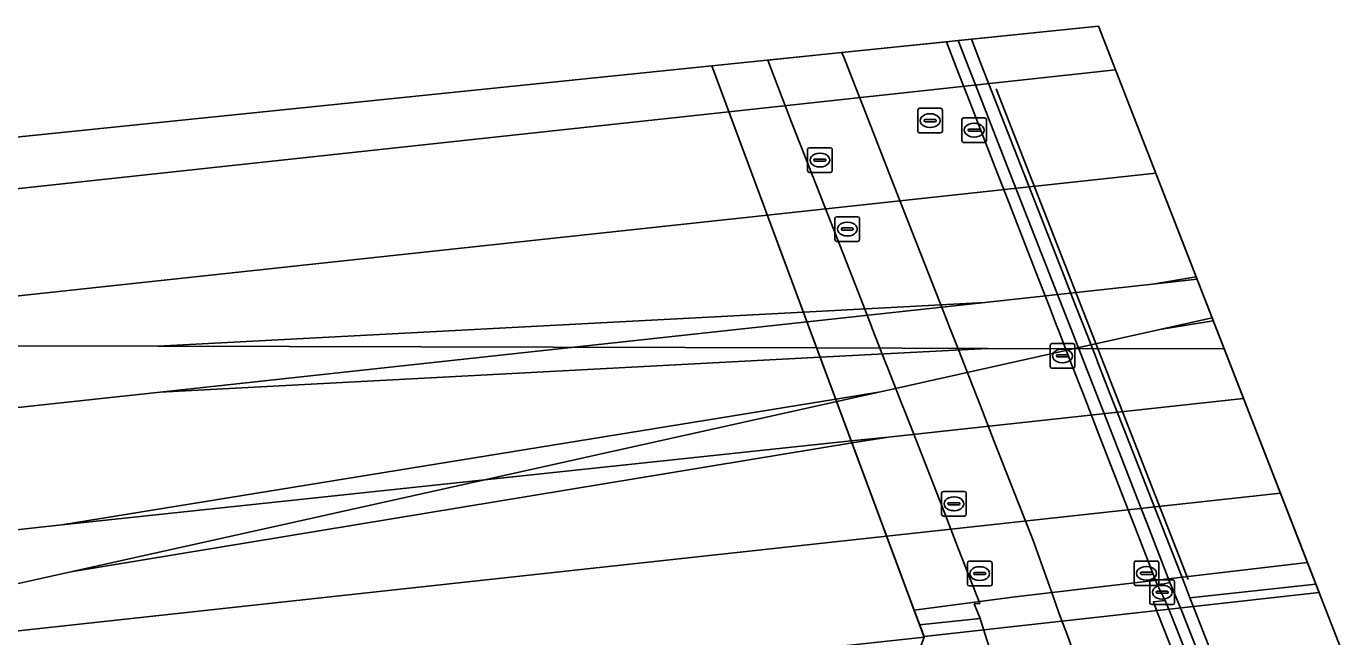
# Model space of a CAD drawing. Extents: x 160675 to 161153, y 383241 to 383714.
# Drawn here: x 161064.7 to 161117.8, y 383680 to 383704.8 of the extents above; entities that cross this region are included whole.
import ezdxf

# ---------------------------------------------------------------- set-up
doc = ezdxf.new("R2010")
doc.units = 0
for name, color, linetype in [('IMGEO_Fietspad_open', 7, 'Continuous'), ('IMGEO_Groenvoorziening', 7, 'Continuous'), ('IMGEO_Kolk', 7, 'Continuous'), ('IMGEO_Lijnafwatering', 7, 'Continuous'), ('IMGEO_Muur', 7, 'Continuous'), ('IMGEO_Rijbaan_lokaal_gesloten', 7, 'Continuous'), ('IMGEO_Rioolput', 7, 'Continuous'), ('IMGEO_Spoor', 7, 'Continuous'), ('IMGEO_Spoorbaan_halfverhard', 7, 'Continuous'), ('IMGEO_Terreindeel_gesloten', 7, 'Continuous'), ('IMGEO_Verkeerseiland_open', 7, 'Continuous'), ('IMGEO_Voetpad_open', 7, 'Continuous')]:
    doc.layers.add(name, color=color, linetype=linetype)

msp = doc.modelspace()

# ---------------------------------------------------------------- linework, layer by layer
at = {"layer": 'IMGEO_Fietspad_open'}
for points in [[(161112.719, 383675.631), (161110.622, 383680.952), (161110.511, 383681.235), (161110.433, 383681.46), (161110.911, 383681.515), (161110.589, 383682.158), (161109.731, 383684.365), (161109.166, 383685.82), (161108.154, 383688.425), (161107.591, 383689.871), (161107.127, 383691.067), (161107.086, 383691.173), (161106.577, 383692.481), (161106.503, 383692.673), (161106.236, 383693.359), (161105.674, 383694.804), (161104.575, 383697.634), (161104.012, 383699.083), (161102.995, 383701.698), (161102.432, 383703.147), (161102.03, 383704.181), (161097.766, 383703.744)], [(161097.766, 383703.744), (161097.85, 383703.595), (161098.204, 383702.691), (161098.772, 383701.242), (161099.793, 383698.635), (161100.361, 383697.187), (161101.481, 383694.329), (161102.047, 383692.884), (161102.13, 383692.673), (161102.556, 383691.584), (161102.717, 383691.173), (161103.11, 383690.171), (161103.407, 383689.413), (161103.974, 383687.967), (161104.969, 383685.426), (161105.533, 383683.987), (161106.352, 383681.71), (161106.595, 383681.016), (161106.763, 383680.56), (161106.927, 383680.134), (161108.924, 383674.525)]]:
    msp.add_lwpolyline(points, dxfattribs=at)
at = {"layer": 'IMGEO_Groenvoorziening'}
msp.add_lwpolyline([(161106.054, 383673.151), (161105.728, 383674.229), (161105.151, 383675.803), (161104.984, 383675.771), (161104.622, 383676.937), (161103.598, 383680.141), (161103.437, 383680.646), (161103.398, 383680.78), (161100.944, 383680.528), (161101.13, 383680.028), (161100.414, 383678.137), (161097.199, 383674.315), (161088.518, 383669.68), (161084.914, 383669.077), (161085.226, 383665.497), (161089.832, 383668.628), (161093.128, 383670.1), (161093.399, 383670.221), (161095.503, 383671.601)], close=True, dxfattribs=at)
at = {"layer": 'IMGEO_Kolk'}
for p, q in [((161102.655, 383700.171), (161102.655, 383701.023)), ((161102.73, 383701.097), (161103.582, 383701.097)), ((161103.656, 383701.023), (161103.656, 383700.171)), ((161102.914, 383700.591), (161102.914, 383700.603)), ((161103.352, 383700.554), (161102.954, 383700.554)), ((161102.957, 383700.64), (161103.355, 383700.64)), ((161103.143, 383700.877), (161103.168, 383700.877)), ((161103.398, 383700.603), (161103.398, 383700.591)), ((161103.582, 383700.097), (161102.73, 383700.097)), ((161103.166, 383700.317), (161103.141, 383700.317)), ((161106.24, 383691.01), (161106.24, 383691.862)), ((161106.315, 383691.936), (161107.167, 383691.936)), ((161106.499, 383691.43), (161106.499, 383691.442)), ((161106.542, 383691.479), (161106.94, 383691.479)), ((161106.728, 383691.716), (161106.753, 383691.716)), ((161106.983, 383691.442), (161106.983, 383691.43)), ((161107.241, 383691.862), (161107.241, 383691.01)), ((161107.167, 383690.936), (161106.315, 383690.936)), ((161106.937, 383691.393), (161106.539, 383691.393)), ((161106.751, 383691.156), (161106.726, 383691.156)), ((161109.649, 383682.19), (161109.649, 383683.042)), ((161109.724, 383683.116), (161110.576, 383683.116)), ((161110.65, 383683.042), (161110.65, 383682.19)), ((161109.908, 383682.61), (161109.908, 383682.622)), ((161110.346, 383682.573), (161109.948, 383682.573)), ((161109.951, 383682.659), (161110.349, 383682.659)), ((161110.137, 383682.896), (161110.162, 383682.896)), ((161110.392, 383682.622), (161110.392, 383682.61)), ((161110.576, 383682.116), (161109.724, 383682.116)), ((161110.16, 383682.336), (161110.135, 383682.336))]:
    msp.add_line(p, q, dxfattribs=at)
for points in [[(161102.655, 383700.171), (161102.655, 383701.023)], [(161102.73, 383701.097), (161103.582, 383701.097)], [(161103.656, 383701.023), (161103.656, 383700.171)], [(161103.582, 383700.097), (161102.73, 383700.097)], [(161106.24, 383691.01), (161106.24, 383691.862)], [(161106.315, 383691.936), (161107.167, 383691.936)], [(161107.241, 383691.862), (161107.241, 383691.01)], [(161107.167, 383690.936), (161106.315, 383690.936)], [(161109.649, 383682.19), (161109.649, 383683.042)], [(161109.724, 383683.116), (161110.576, 383683.116)], [(161110.65, 383683.042), (161110.65, 383682.19)], [(161110.576, 383682.116), (161109.724, 383682.116)]]:
    msp.add_lwpolyline(points, dxfattribs=at)
for centre, radius, start, end in [((161102.732, 383701.021), 0.0765, 91.552, 178.448), ((161102.732, 383701.021), 0.0765, 91.552, 178.448), ((161103.58, 383701.021), 0.0765, 1.552, 88.448), ((161103.58, 383701.021), 0.0765, 1.552, 88.448), ((161102.954, 383700.6), 0.0403, 85.8775, 175.7526), ((161102.951, 383700.59), 0.0366, 178.938, 274.7102), ((161103.355, 383700.597), 0.043, 264.8664, 352.4533), ((161103.359, 383700.602), 0.0386, 1.7309, 96.639), ((161102.732, 383700.173), 0.0765, 181.552, 268.448), ((161102.732, 383700.173), 0.0765, 181.552, 268.448), ((161103.58, 383700.173), 0.0765, 271.552, 358.448), ((161103.58, 383700.173), 0.0765, 271.552, 358.448), ((161106.317, 383691.86), 0.0765, 91.552, 178.448), ((161106.317, 383691.86), 0.0765, 91.552, 178.448), ((161106.539, 383691.439), 0.0403, 85.8775, 175.7526), ((161106.536, 383691.429), 0.0366, 178.938, 274.7102), ((161106.94, 383691.436), 0.043, 264.8664, 352.4533), ((161106.944, 383691.441), 0.0386, 1.7309, 96.639), ((161107.165, 383691.86), 0.0765, 1.552, 88.448), ((161107.165, 383691.86), 0.0765, 1.552, 88.448), ((161106.317, 383691.012), 0.0765, 181.552, 268.448), ((161106.317, 383691.012), 0.0765, 181.552, 268.448), ((161107.165, 383691.012), 0.0765, 271.552, 358.448), ((161107.165, 383691.012), 0.0765, 271.552, 358.448), ((161109.726, 383683.04), 0.0765, 91.552, 178.448), ((161109.726, 383683.04), 0.0765, 91.552, 178.448), ((161110.574, 383683.04), 0.0765, 1.552, 88.448), ((161110.574, 383683.04), 0.0765, 1.552, 88.448), ((161109.948, 383682.619), 0.0403, 85.8775, 175.7526), ((161109.945, 383682.609), 0.0366, 178.938, 274.7102), ((161110.349, 383682.616), 0.043, 264.8664, 352.4533), ((161110.353, 383682.621), 0.0386, 1.7309, 96.639), ((161109.726, 383682.192), 0.0765, 181.552, 268.448), ((161109.726, 383682.192), 0.0765, 181.552, 268.448), ((161110.574, 383682.192), 0.0765, 271.552, 358.448), ((161110.574, 383682.192), 0.0765, 271.552, 358.448)]:
    msp.add_arc(centre, radius, start, end, dxfattribs=at)
for centre, major_axis, ratio, start_param, end_param in [((161103.142, 383700.597), (-0.387, 0.002), 0.722429, 4.712389, 7.853982), ((161103.167, 383700.597), (-0.39, 0.002), 0.717154, 1.570796, 4.712389), ((161106.727, 383691.436), (-0.387, 0.002), 0.722429, 4.712389, 7.853982), ((161106.752, 383691.436), (-0.39, 0.002), 0.717154, 1.570796, 4.712389), ((161110.136, 383682.616), (-0.387, 0.002), 0.722429, 4.712389, 7.853982), ((161110.161, 383682.616), (-0.39, 0.002), 0.717154, 1.570796, 4.712389)]:
    msp.add_ellipse(centre, major_axis=major_axis, ratio=ratio, start_param=start_param, end_param=end_param, dxfattribs=at)
at = {"layer": 'IMGEO_Lijnafwatering'}
msp.add_lwpolyline([(161104.046, 383702.275), (161111.839, 383682.366)], dxfattribs=at)
at = {"layer": 'IMGEO_Muur'}
for points in [[(161102.508, 383704.23), (161102.03, 383704.181), (161102.432, 383703.147), (161102.995, 383701.698), (161104.012, 383699.083), (161104.575, 383697.634), (161105.674, 383694.804), (161106.236, 383693.359), (161106.503, 383692.673), (161106.577, 383692.481), (161107.086, 383691.173), (161107.127, 383691.067), (161107.591, 383689.871), (161108.154, 383688.425), (161109.166, 383685.82), (161109.731, 383684.365), (161110.589, 383682.158), (161110.868, 383682.188), (161111.104, 383682.245), (161110.261, 383684.421), (161109.694, 383685.87), (161108.672, 383688.481), (161108.106, 383689.928), (161107.618, 383691.173), (161107.064, 383692.59), (161106.741, 383693.416), (161106.175, 383694.861), (161105.069, 383697.687), (161104.502, 383699.135), (161103.479, 383701.75), (161102.912, 383703.198)], [(161113.775, 383675.508), (161111.583, 383681.078), (161111.104, 383682.245), (161110.868, 383682.188), (161110.589, 383682.158), (161110.911, 383681.515), (161111.116, 383681.03), (161113.349, 383675.386), (161115.096, 383662.622), (161119.488, 383651.466), (161120.137, 383649.752), (161120.575, 383649.918), (161119.9, 383651.622), (161115.471, 383662.794)]]:
    msp.add_lwpolyline(points, close=True, dxfattribs=at)
for points in [[(161100.944, 383680.528), (161103.398, 383680.78)], [(161103.437, 383680.646), (161103.398, 383680.78)]]:
    msp.add_lwpolyline(points, dxfattribs=at)
at = {"layer": 'IMGEO_Rijbaan_lokaal_gesloten'}
msp.add_lwpolyline([(161103.043, 383704.285), (161103.446, 383703.256), (161104.013, 383701.807), (161105.037, 383699.192), (161105.604, 383697.744), (161106.708, 383694.921), (161107.274, 383693.476), (161107.589, 383692.673), (161108.13, 383691.29), (161108.176, 383691.173), (161108.64, 383689.986), (161109.206, 383688.54), (161110.229, 383685.927), (161110.796, 383684.478), (161111.66, 383682.271), (161111.913, 383681.625), (161117.027, 383682.179), (161108.202, 383704.814)], close=True, dxfattribs=at)
msp.add_lwpolyline([(161144.838, 383610.851), (161117.027, 383682.179), (161111.913, 383681.625), (161112.098, 383681.153), (161113.792, 383676.822), (161114.217, 383675.667), (161115.354, 383667.436), (161115.917, 383663.833)], dxfattribs=at)
at = {"layer": 'IMGEO_Rioolput'}
for p, q in [((161100.869, 383700.556), (161100.869, 383701.408)), ((161100.944, 383701.482), (161101.796, 383701.482)), ((161101.128, 383700.976), (161101.128, 383700.988)), ((161101.171, 383701.025), (161101.569, 383701.025)), ((161101.357, 383701.262), (161101.382, 383701.262)), ((161101.612, 383700.988), (161101.612, 383700.976)), ((161101.87, 383701.408), (161101.87, 383700.556)), ((161101.796, 383700.482), (161100.944, 383700.482)), ((161101.566, 383700.939), (161101.168, 383700.939)), ((161101.38, 383700.702), (161101.355, 383700.702)), ((161096.395, 383698.956), (161096.395, 383699.808)), ((161096.47, 383699.882), (161097.322, 383699.882)), ((161096.654, 383699.376), (161096.654, 383699.388)), ((161096.697, 383699.425), (161097.095, 383699.425)), ((161096.883, 383699.662), (161096.908, 383699.662)), ((161097.138, 383699.388), (161097.138, 383699.376)), ((161097.396, 383699.808), (161097.396, 383698.956)), ((161097.322, 383698.882), (161096.47, 383698.882)), ((161097.092, 383699.339), (161096.694, 383699.339)), ((161096.906, 383699.102), (161096.881, 383699.102)), ((161097.507, 383696.158), (161097.507, 383697.01)), ((161097.582, 383697.084), (161098.434, 383697.084)), ((161097.995, 383696.864), (161098.02, 383696.864)), ((161098.508, 383697.01), (161098.508, 383696.158)), ((161097.766, 383696.578), (161097.766, 383696.59)), ((161098.204, 383696.541), (161097.806, 383696.541)), ((161097.809, 383696.627), (161098.207, 383696.627)), ((161098.018, 383696.304), (161097.993, 383696.304)), ((161098.25, 383696.59), (161098.25, 383696.578)), ((161098.434, 383696.084), (161097.582, 383696.084)), ((161101.834, 383685.012), (161101.834, 383685.864)), ((161101.909, 383685.938), (161102.761, 383685.938)), ((161102.322, 383685.718), (161102.347, 383685.718)), ((161102.835, 383685.864), (161102.835, 383685.012)), ((161102.093, 383685.432), (161102.093, 383685.444)), ((161102.531, 383685.395), (161102.133, 383685.395)), ((161102.136, 383685.481), (161102.534, 383685.481)), ((161102.345, 383685.158), (161102.32, 383685.158)), ((161102.577, 383685.444), (161102.577, 383685.432)), ((161102.761, 383684.938), (161101.909, 383684.938)), ((161102.881, 383682.18), (161102.881, 383683.032)), ((161102.956, 383683.106), (161103.808, 383683.106)), ((161103.882, 383683.032), (161103.882, 383682.18)), ((161103.14, 383682.6), (161103.14, 383682.612)), ((161103.578, 383682.563), (161103.18, 383682.563)), ((161103.183, 383682.649), (161103.581, 383682.649)), ((161103.369, 383682.886), (161103.394, 383682.886)), ((161103.624, 383682.612), (161103.624, 383682.6)), ((161103.808, 383682.106), (161102.956, 383682.106)), ((161103.392, 383682.326), (161103.367, 383682.326)), ((161110.291, 383681.422), (161110.291, 383682.274)), ((161110.366, 383682.348), (161111.218, 383682.348)), ((161110.55, 383681.842), (161110.55, 383681.854)), ((161110.593, 383681.891), (161110.991, 383681.891)), ((161110.779, 383682.128), (161110.804, 383682.128)), ((161111.034, 383681.854), (161111.034, 383681.842)), ((161111.292, 383682.274), (161111.292, 383681.422)), ((161111.218, 383681.348), (161110.366, 383681.348)), ((161110.988, 383681.805), (161110.59, 383681.805)), ((161110.802, 383681.568), (161110.777, 383681.568))]:
    msp.add_line(p, q, dxfattribs=at)
for points in [[(161100.869, 383700.556), (161100.869, 383701.408)], [(161100.944, 383701.482), (161101.796, 383701.482)], [(161101.87, 383701.408), (161101.87, 383700.556)], [(161101.796, 383700.482), (161100.944, 383700.482)], [(161096.395, 383698.956), (161096.395, 383699.808)], [(161096.47, 383699.882), (161097.322, 383699.882)], [(161097.396, 383699.808), (161097.396, 383698.956)], [(161097.322, 383698.882), (161096.47, 383698.882)], [(161097.507, 383696.158), (161097.507, 383697.01)], [(161097.582, 383697.084), (161098.434, 383697.084)], [(161098.508, 383697.01), (161098.508, 383696.158)], [(161098.434, 383696.084), (161097.582, 383696.084)], [(161101.834, 383685.012), (161101.834, 383685.864)], [(161101.909, 383685.938), (161102.761, 383685.938)], [(161102.835, 383685.864), (161102.835, 383685.012)], [(161102.761, 383684.938), (161101.909, 383684.938)], [(161102.881, 383682.18), (161102.881, 383683.032)], [(161102.956, 383683.106), (161103.808, 383683.106)], [(161103.882, 383683.032), (161103.882, 383682.18)], [(161103.808, 383682.106), (161102.956, 383682.106)], [(161110.291, 383681.422), (161110.291, 383682.274)], [(161110.366, 383682.348), (161111.218, 383682.348)], [(161111.292, 383682.274), (161111.292, 383681.422)], [(161111.218, 383681.348), (161110.366, 383681.348)]]:
    msp.add_lwpolyline(points, dxfattribs=at)
for centre, radius, start, end in [((161100.946, 383701.406), 0.0765, 91.552, 178.448), ((161100.946, 383701.406), 0.0765, 91.552, 178.448), ((161101.168, 383700.985), 0.0403, 85.8775, 175.7526), ((161101.165, 383700.975), 0.0366, 178.938, 274.7102), ((161101.569, 383700.982), 0.043, 264.8664, 352.4533), ((161101.573, 383700.987), 0.0386, 1.7309, 96.639), ((161101.794, 383701.406), 0.0765, 1.552, 88.448), ((161101.794, 383701.406), 0.0765, 1.552, 88.448), ((161100.946, 383700.558), 0.0765, 181.552, 268.448), ((161100.946, 383700.558), 0.0765, 181.552, 268.448), ((161101.794, 383700.558), 0.0765, 271.552, 358.448), ((161101.794, 383700.558), 0.0765, 271.552, 358.448), ((161096.472, 383699.806), 0.0765, 91.552, 178.448), ((161096.472, 383699.806), 0.0765, 91.552, 178.448), ((161096.694, 383699.385), 0.0403, 85.8775, 175.7526), ((161097.099, 383699.387), 0.0386, 1.7309, 96.639), ((161097.32, 383699.806), 0.0765, 1.552, 88.448), ((161097.32, 383699.806), 0.0765, 1.552, 88.448), ((161096.472, 383698.958), 0.0765, 181.552, 268.448), ((161096.472, 383698.958), 0.0765, 181.552, 268.448), ((161096.691, 383699.375), 0.0366, 178.938, 274.7102), ((161097.095, 383699.382), 0.043, 264.8664, 352.4533), ((161097.32, 383698.958), 0.0765, 271.552, 358.448), ((161097.32, 383698.958), 0.0765, 271.552, 358.448), ((161097.584, 383697.008), 0.0765, 91.552, 178.448), ((161097.584, 383697.008), 0.0765, 91.552, 178.448), ((161098.432, 383697.008), 0.0765, 1.552, 88.448), ((161098.432, 383697.008), 0.0765, 1.552, 88.448), ((161097.806, 383696.587), 0.0403, 85.8775, 175.7526), ((161097.803, 383696.577), 0.0366, 178.938, 274.7102), ((161098.207, 383696.584), 0.043, 264.8664, 352.4533), ((161098.211, 383696.589), 0.0386, 1.7309, 96.639), ((161097.584, 383696.16), 0.0765, 181.552, 268.448), ((161097.584, 383696.16), 0.0765, 181.552, 268.448), ((161098.432, 383696.16), 0.0765, 271.552, 358.448), ((161098.432, 383696.16), 0.0765, 271.552, 358.448), ((161101.911, 383685.862), 0.0765, 91.552, 178.448), ((161101.911, 383685.862), 0.0765, 91.552, 178.448), ((161102.759, 383685.862), 0.0765, 1.552, 88.448), ((161102.759, 383685.862), 0.0765, 1.552, 88.448), ((161102.133, 383685.441), 0.0403, 85.8775, 175.7526), ((161102.13, 383685.431), 0.0366, 178.938, 274.7102), ((161102.534, 383685.438), 0.043, 264.8664, 352.4533), ((161102.538, 383685.443), 0.0386, 1.7309, 96.639), ((161101.911, 383685.014), 0.0765, 181.552, 268.448), ((161101.911, 383685.014), 0.0765, 181.552, 268.448), ((161102.759, 383685.014), 0.0765, 271.552, 358.448), ((161102.759, 383685.014), 0.0765, 271.552, 358.448), ((161102.958, 383683.03), 0.0765, 91.552, 178.448), ((161102.958, 383683.03), 0.0765, 91.552, 178.448), ((161103.806, 383683.03), 0.0765, 1.552, 88.448), ((161103.806, 383683.03), 0.0765, 1.552, 88.448), ((161103.18, 383682.609), 0.0403, 85.8775, 175.7526), ((161103.177, 383682.599), 0.0366, 178.938, 274.7102), ((161103.581, 383682.606), 0.043, 264.8664, 352.4533), ((161103.585, 383682.611), 0.0386, 1.7309, 96.639), ((161102.958, 383682.182), 0.0765, 181.552, 268.448), ((161102.958, 383682.182), 0.0765, 181.552, 268.448), ((161103.806, 383682.182), 0.0765, 271.552, 358.448), ((161103.806, 383682.182), 0.0765, 271.552, 358.448), ((161110.368, 383682.272), 0.0765, 91.552, 178.448), ((161110.368, 383682.272), 0.0765, 91.552, 178.448), ((161110.59, 383681.851), 0.0403, 85.8775, 175.7526), ((161110.995, 383681.853), 0.0386, 1.7309, 96.639), ((161111.216, 383682.272), 0.0765, 1.552, 88.448), ((161111.216, 383682.272), 0.0765, 1.552, 88.448), ((161110.368, 383681.424), 0.0765, 181.552, 268.448), ((161110.368, 383681.424), 0.0765, 181.552, 268.448), ((161110.587, 383681.841), 0.0366, 178.938, 274.7102), ((161110.991, 383681.848), 0.043, 264.8664, 352.4533), ((161111.216, 383681.424), 0.0765, 271.552, 358.448), ((161111.216, 383681.424), 0.0765, 271.552, 358.448)]:
    msp.add_arc(centre, radius, start, end, dxfattribs=at)
for centre, major_axis, ratio, start_param, end_param in [((161101.356, 383700.982), (-0.387, 0.002), 0.722429, 4.712389, 7.853982), ((161101.381, 383700.982), (-0.39, 0.002), 0.717154, 1.570796, 4.712389), ((161096.882, 383699.382), (-0.387, 0.002), 0.722429, 4.712389, 7.853982), ((161096.907, 383699.382), (-0.39, 0.002), 0.717154, 1.570796, 4.712389), ((161097.994, 383696.584), (-0.387, 0.002), 0.722429, 4.712389, 7.853982), ((161098.019, 383696.584), (-0.39, 0.002), 0.717154, 1.570796, 4.712389), ((161102.321, 383685.438), (-0.387, 0.002), 0.722429, 4.712389, 7.853982), ((161102.346, 383685.438), (-0.39, 0.002), 0.717154, 1.570796, 4.712389), ((161103.368, 383682.606), (-0.387, 0.002), 0.722429, 4.712389, 7.853982), ((161103.393, 383682.606), (-0.39, 0.002), 0.717154, 1.570796, 4.712389), ((161110.778, 383681.848), (-0.387, 0.002), 0.722429, 4.712389, 7.853982), ((161110.803, 383681.848), (-0.39, 0.002), 0.717154, 1.570796, 4.712389)]:
    msp.add_ellipse(centre, major_axis=major_axis, ratio=ratio, start_param=start_param, end_param=end_param, dxfattribs=at)
at = {"layer": 'IMGEO_Spoor'}
for points in [[(161093.204, 383701.345), (161108.893, 383703.041)], [(161012.649, 383693.758), (161032.175, 383695.071), (161047.981, 383696.456), (161093.204, 383701.345)], [(161094.765, 383697.147), (161110.529, 383698.847)], [(161062.845, 383693.706), (161094.765, 383697.147)], [(161110.393, 383694.352), (161112.167, 383694.644)], [(161103.593, 383693.603), (161110.393, 383694.352)], [(161110.393, 383694.352), (161112.205, 383694.548)], [(161096.227, 383693.214), (161103.593, 383693.603)], [(161096.374, 383692.819), (161103.593, 383693.603)], [(160807.257, 383693.046), (160814.167, 383691.641), (160825.478, 383689.569), (160842.512, 383686.724), (160853.887, 383684.978), (160865.29, 383683.494), (160871.006, 383682.891), (160876.734, 383682.401), (160911.142, 383679.852), (160920.849, 383679.492), (160931.37, 383679.275), (160941.893, 383679.249), (160951.606, 383679.382), (160960.506, 383679.646), (160971.018, 383680.123), (160980.713, 383680.732), (160996.307, 383682.013), (161070.12, 383689.969)], [(161070.021, 383691.829), (161096.227, 383693.214)], [(161070.12, 383689.969), (161096.374, 383692.819)], [(161099.358, 383689.984), (161110.686, 383692.503)], [(161110.686, 383692.503), (161112.817, 383692.977)], [(161110.686, 383692.503), (161112.862, 383692.862)], [(161062.943, 383691.847), (161070.021, 383691.829)], [(161070.021, 383691.829), (161096.767, 383691.761)], [(161096.767, 383691.761), (161103.691, 383691.744)], [(161096.907, 383691.385), (161103.691, 383691.744)], [(161103.691, 383691.744), (161113.307, 383691.72)], [(161070.12, 383689.969), (161096.907, 383691.385)], [(161097.538, 383689.688), (161099.358, 383689.984)], [(161097.576, 383689.588), (161099.358, 383689.984)], [(160804.225, 383689.295), (160806.659, 383688.787), (160818.376, 383686.573), (160835.996, 383683.564), (160847.763, 383681.765), (160859.552, 383680.145), (160871.367, 383678.714), (160883.21, 383677.482), (160895.075, 383676.427), (160906.949, 383675.599), (160912.894, 383675.33), (160930.74, 383674.73), (160938.54, 383674.633), (160946.99, 383674.64), (160954.79, 383674.753), (160962.587, 383674.968), (160971.03, 383675.313), (160978.819, 383675.739), (160987.25, 383676.315), (160995.024, 383676.948), (161008.233, 383678.23), (161066.129, 383684.581)], [(161066.129, 383684.581), (161097.538, 383689.688)], [(161066.49, 383682.676), (161097.576, 383689.588)], [(161099.661, 383688.147), (161114.09, 383689.713)], [(161066.129, 383684.581), (161098.17, 383687.988)], [(161066.49, 383682.676), (161098.201, 383687.906)], [(161098.17, 383687.988), (161099.661, 383688.147)], [(161098.201, 383687.906), (161099.661, 383688.147)], [(161099.605, 383684.129), (161115.588, 383685.869)], [(161063.228, 383680.168), (161099.605, 383684.129)], [(161062.945, 383681.887), (161066.49, 383682.676)]]:
    msp.add_lwpolyline(points, dxfattribs=at)
at = {"layer": 'IMGEO_Spoorbaan_halfverhard'}
msp.add_lwpolyline([(161108.202, 383704.814), (161092.512, 383703.206), (161100.725, 383681.119), (161104.817, 383681.66), (161116.687, 383683.051)], close=True, dxfattribs=at)
msp.add_lwpolyline([(160971.538, 383665.887), (160992.861, 383667.306), (161026.677, 383671.109), (161088.25, 383676.706), (161093.127, 383679.163), (161101.13, 383680.028), (161100.944, 383680.528), (161092.512, 383703.206), (161042.213, 383698.051), (160996.257, 383695.919), (160922.821, 383695.85)], dxfattribs=at)
at = {"layer": 'IMGEO_Terreindeel_gesloten'}
msp.add_lwpolyline([(161117.16, 383681.838), (161116.687, 383683.051), (161104.817, 383681.66), (161100.725, 383681.119), (161101.121, 383680.053)], close=True, dxfattribs=at)
at = {"layer": 'IMGEO_Verkeerseiland_open'}
for points in [[(161115.917, 383663.833), (161115.354, 383667.436), (161114.217, 383675.667), (161113.792, 383676.822), (161112.098, 383681.153), (161111.913, 383681.625), (161111.66, 383682.271), (161110.796, 383684.478), (161110.229, 383685.927), (161109.206, 383688.54), (161108.64, 383689.986), (161108.176, 383691.173), (161108.13, 383691.29), (161107.589, 383692.673), (161107.274, 383693.476), (161106.708, 383694.921), (161105.604, 383697.744), (161105.037, 383699.192), (161104.013, 383701.807), (161103.446, 383703.256), (161103.043, 383704.285), (161102.508, 383704.23)], [(161102.508, 383704.23), (161102.912, 383703.198), (161103.479, 383701.75), (161104.502, 383699.135), (161105.069, 383697.687), (161106.175, 383694.861), (161106.741, 383693.416), (161107.064, 383692.59), (161107.618, 383691.173), (161108.106, 383689.928), (161108.672, 383688.481), (161109.694, 383685.87), (161110.261, 383684.421), (161111.104, 383682.245), (161111.583, 383681.078), (161113.775, 383675.508), (161115.471, 383662.794), (161119.9, 383651.622)], [(161119.488, 383651.466), (161115.096, 383662.622), (161113.349, 383675.386), (161111.116, 383681.03), (161110.911, 383681.515), (161110.433, 383681.46), (161110.511, 383681.235), (161110.622, 383680.952), (161112.719, 383675.631), (161112.881, 383675.087), (161114.555, 383662.518), (161120.114, 383648.424)]]:
    msp.add_lwpolyline(points, dxfattribs=at)
at = {"layer": 'IMGEO_Voetpad_open'}
for points in [[(161097.766, 383703.744), (161094.784, 383703.439), (161095.181, 383702.365), (161095.748, 383700.917), (161096.766, 383698.314), (161097.333, 383696.866), (161098.455, 383694), (161098.975, 383692.673), (161099.022, 383692.553), (161099.562, 383691.173), (161099.654, 383690.937), (161100.207, 383689.523), (161100.38, 383689.082), (161100.947, 383687.636), (161101.96, 383685.047), (161102.527, 383683.599), (161103.389, 383681.396), (161103.161, 383681.372), (161103.398, 383680.78), (161103.437, 383680.646), (161103.598, 383680.141), (161104.622, 383676.937)], [(161108.924, 383674.525), (161106.927, 383680.134), (161106.763, 383680.56), (161106.595, 383681.016), (161106.352, 383681.71), (161105.533, 383683.987), (161104.969, 383685.426), (161103.974, 383687.967), (161103.407, 383689.413), (161103.11, 383690.171), (161102.717, 383691.173), (161102.556, 383691.584), (161102.13, 383692.673), (161102.047, 383692.884), (161101.481, 383694.329), (161100.361, 383697.187), (161099.793, 383698.635), (161098.772, 383701.242), (161098.204, 383702.691), (161097.85, 383703.595), (161097.766, 383703.744)]]:
    msp.add_lwpolyline(points, dxfattribs=at)

doc.saveas('drawing.dxf')
